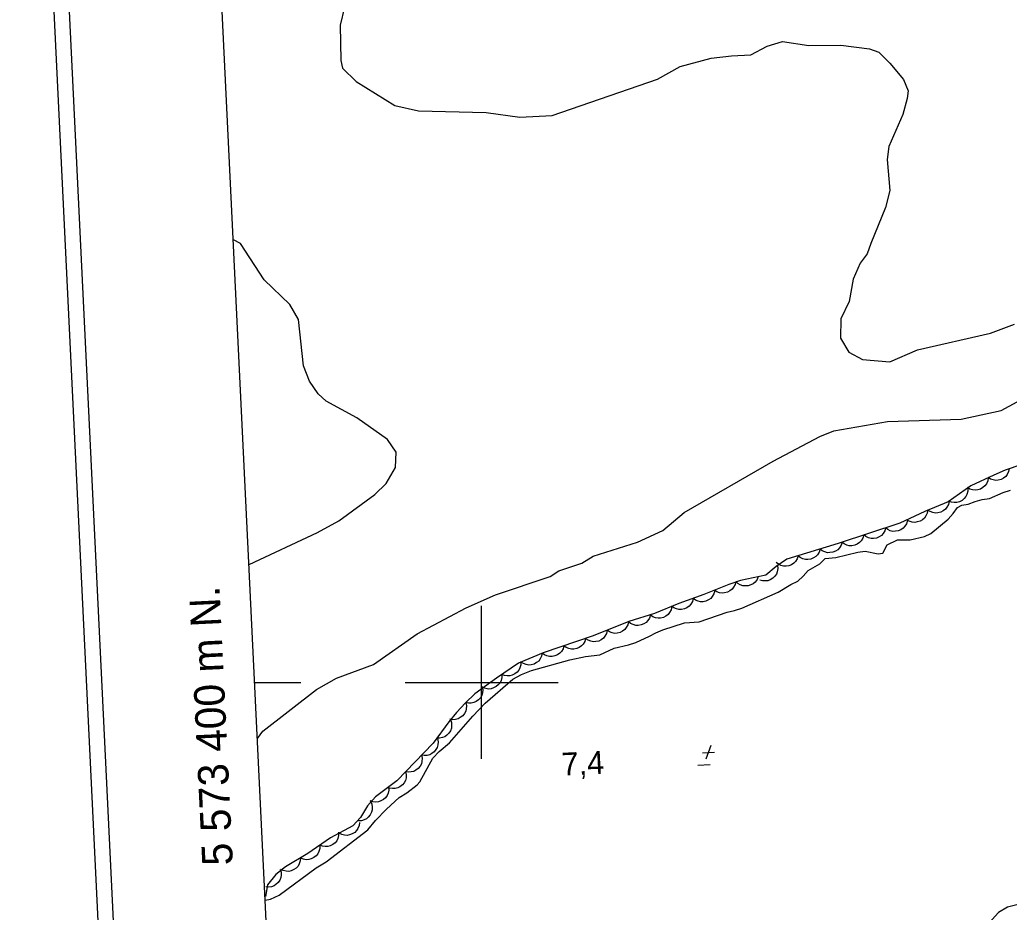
# Model space of a CAD drawing. Extents: x 336540 to 340074, y 5572036 to 5573747.
# Drawn here: x 336539.6 to 336669, y 5573369.9 to 5573486.7 of the extents above; entities that cross this region are included whole.
import ezdxf

# ---------------------------------------------------------------- set-up
doc = ezdxf.new("R2010")
doc.units = 0
for name, color, linetype in [('Niveau 2', 7, 'Continuous'), ('Niveau 3', 7, 'Continuous'), ('Niveau 4', 7, 'Continuous'), ('Niveau 44', 7, 'Continuous'), ('Niveau 60', 7, 'Continuous'), ('Niveau 61', 7, 'Continuous')]:
    doc.layers.add(name, color=color, linetype=linetype)

msp = doc.modelspace()

# ---------------------------------------------------------------- linework, layer by layer
at = {"layer": 'Niveau 2'}
for points in [[(336582.07, 5573488.33), (336581.52, 5573485.94), (336581.59, 5573481.34), (336581.81, 5573480.35), (336583.59, 5573478.58), (336588.67, 5573475.44), (336591.76, 5573474.76), (336600.57, 5573474.52), (336604.99, 5573473.91), (336609.22, 5573474.12), (336623.01, 5573478.91), (336625.96, 5573480.57), (336629.99, 5573481.64), (336632.68, 5573481.94), (336635.19, 5573482.07), (336637.35, 5573483.21), (336639.33, 5573483.81), (336642.76, 5573483.31), (336646.98, 5573483.36), (336650.73, 5573482.87), (336651.95, 5573482.43), (336653.37, 5573480.97), (336655.17, 5573478.86), (336655.75, 5573477.35), (336655.62, 5573476.35), (336655.07, 5573474.27), (336653.24, 5573470.1), (336653.02, 5573468.39), (336653.38, 5573464.34), (336652.82, 5573462.09), (336650.87, 5573457.42), (336650.42, 5573456.05), (336649.49, 5573454.81), (336648.57, 5573452.72), (336648.04, 5573449.81), (336646.97, 5573447.53), (336646.93, 5573445.01), (336648.03, 5573443.2), (336649.78, 5573442.25), (336653.35, 5573441.94), (336657, 5573443.48), (336666.53, 5573445.69), (336669.69, 5573446.84)], [(336569.61, 5573415.41), (336578.52, 5573419.59), (336581.33, 5573421.11), (336586.05, 5573424.56), (336587.5, 5573426), (336588.75, 5573428.11), (336588.81, 5573430.13), (336587.7, 5573431.77), (336583.66, 5573434.62), (336579.66, 5573436.79), (336578.61, 5573437.76), (336577.5, 5573439.38), (336576.7, 5573441.39), (336576.06, 5573447.47), (336574.94, 5573449.44), (336571.55, 5573452.66), (336568.45, 5573457.42), (336567.57, 5573457.9)], [(336570.71, 5573392.65), (336571.41, 5573393.6), (336578.4, 5573399.05), (336581.03, 5573400.56), (336585.86, 5573402.34), (336591.55, 5573406.35), (336597.99, 5573409.73), (336601.79, 5573411.46), (336608.94, 5573413.86), (336610.09, 5573414.6), (336613.09, 5573415.6), (336614.56, 5573416.52), (336620.39, 5573418.34), (336623.7, 5573419.88), (336626.46, 5573422.24), (336638.13, 5573428.92), (336644.22, 5573432.14), (336646.05, 5573432.92), (336653.08, 5573434.11), (336662.71, 5573434.44), (336667.91, 5573435.57), (336670.04, 5573436.7)]]:
    msp.add_lwpolyline(points, dxfattribs=at)
at = {"layer": 'Niveau 3'}
for p, q in [((336629.98, 5573391.75), (336629.33, 5573389.95)), ((336628.89, 5573390.79), (336630.45, 5573390.87)), ((336628.27, 5573389.16), (336629.86, 5573389.24))]:
    msp.add_line(p, q, dxfattribs=at)
at = {"layer": 'Niveau 4'}
for points in [[(336571.71, 5573371.51), (336572.4, 5573371.65), (336573.54, 5573372.19), (336578.36, 5573375.74), (336579.69, 5573376.51), (336585.1, 5573380.72), (336586.11, 5573381.92), (336587.57, 5573383.42), (336589.21, 5573384.94), (336590.2, 5573385.55), (336591.55, 5573386.62), (336591.9, 5573387.01), (336593.61, 5573390.09), (336594.45, 5573390.94), (336595.81, 5573392.1), (336598.84, 5573395.59), (336600.45, 5573397.3), (336604.09, 5573400.41), (336605.19, 5573401.04), (336606.51, 5573401.55), (336611.51, 5573402.94), (336613.56, 5573403.37), (336615.44, 5573403.6), (336617.31, 5573404.46), (336619.22, 5573404.9), (336620.17, 5573405.2), (336621.95, 5573406.03), (336622.78, 5573406.5), (336623.67, 5573406.86), (336626.53, 5573407.77), (336628.44, 5573407.93), (336632.12, 5573409.19), (336633.08, 5573409.38), (336634.03, 5573409.69), (336638.76, 5573411.82), (336640.43, 5573412.82), (336641.32, 5573413.23), (336642.04, 5573413.87), (336642.7, 5573414.62), (336644.2, 5573415.5), (336644.91, 5573416.19), (336646.32, 5573416.33), (336649.17, 5573417.02), (336650.13, 5573417.15), (336651.83, 5573416.8), (336652.44, 5573416.92), (336653.04, 5573418.01), (336654.37, 5573418.66), (336656.01, 5573418.64), (336657.91, 5573419.07), (336658.75, 5573419.49), (336661.01, 5573421.34), (336661.67, 5573422.09), (336662.21, 5573422.89), (336662.77, 5573423.18), (336663.61, 5573423.32), (336664.51, 5573423.67), (336665.46, 5573423.92), (336666.41, 5573424.06), (336668.2, 5573424.83), (336669.15, 5573425.13)], [(336672.93, 5573371.65), (336668.74, 5573370.62), (336667.59, 5573369.89), (336665.18, 5573367.25), (336663.04, 5573365.79), (336661.38, 5573365.22), (336651.58, 5573364.79), (336650.38, 5573365.08), (336645.49, 5573364.53), (336642.81, 5573363.91), (336640, 5573362.76), (336637.7, 5573361.13), (336632.9, 5573355), (336630.77, 5573353.2), (336627.43, 5573352.05), (336623.53, 5573348.64), (336621.71, 5573347.56), (336620.57, 5573346.66)]]:
    msp.add_lwpolyline(points, dxfattribs=at)
at = {"layer": 'Niveau 44'}
for points in [[(336674.99, 5573430), (336668.44, 5573427.75), (336666.98, 5573427.11), (336663.98, 5573425.69), (336661, 5573423.63), (336657.95, 5573422.37), (336654.7, 5573420.84), (336646.61, 5573418.17), (336639.91, 5573416.1), (336638.52, 5573415.15), (336637.17, 5573414.04), (336633.83, 5573413.33), (336632.3, 5573412.82), (336629.07, 5573411.48), (336625.77, 5573410.3), (336622.6, 5573408.99), (336619.25, 5573407.96), (336614.57, 5573406.08)], [(336668.97, 5573427.98), (336668.9, 5573427.57), (336668.71, 5573427.21), (336668.52, 5573426.94), (336668.25, 5573426.72), (336667.92, 5573426.54), (336667.55, 5573426.45), (336667.23, 5573426.41), (336666.88, 5573426.47), (336666.53, 5573426.59), (336666.23, 5573426.78)], [(336666.24, 5573426.76), (336666.17, 5573426.34), (336666, 5573425.98), (336665.81, 5573425.7), (336665.55, 5573425.48), (336665.23, 5573425.29), (336664.86, 5573425.18), (336664.54, 5573425.13), (336664.19, 5573425.18), (336663.83, 5573425.29), (336663.52, 5573425.47)], [(336663.56, 5573425.4), (336663.57, 5573424.99), (336663.45, 5573424.59), (336663.32, 5573424.29), (336663.09, 5573424.03), (336662.81, 5573423.79), (336662.46, 5573423.63), (336662.15, 5573423.52), (336661.8, 5573423.51), (336661.43, 5573423.57), (336661.1, 5573423.7)], [(336661.11, 5573423.67), (336661.02, 5573423.27), (336660.83, 5573422.91), (336660.64, 5573422.64), (336660.36, 5573422.43), (336660.03, 5573422.26), (336659.65, 5573422.17), (336659.33, 5573422.14), (336658.98, 5573422.2), (336658.64, 5573422.33), (336658.34, 5573422.53)], [(336658.33, 5573422.55), (336658.26, 5573422.14), (336658.09, 5573421.77), (336657.9, 5573421.49), (336657.64, 5573421.27), (336657.32, 5573421.08), (336656.95, 5573420.98), (336656.63, 5573420.92), (336656.28, 5573420.97), (336655.92, 5573421.09), (336655.61, 5573421.27)], [(336652.81, 5573420.22), (336652.7, 5573419.81), (336652.48, 5573419.47), (336652.26, 5573419.22), (336651.97, 5573419.03), (336651.63, 5573418.88), (336651.25, 5573418.83), (336650.92, 5573418.81), (336650.58, 5573418.9), (336650.25, 5573419.06), (336649.96, 5573419.28)], [(336655.66, 5573421.16), (336655.55, 5573420.75), (336655.33, 5573420.41), (336655.11, 5573420.16), (336654.82, 5573419.97), (336654.48, 5573419.82), (336654.1, 5573419.77), (336653.77, 5573419.75), (336653.43, 5573419.84), (336653.1, 5573420), (336652.81, 5573420.22)], [(336649.96, 5573419.28), (336649.85, 5573418.87), (336649.63, 5573418.53), (336649.41, 5573418.28), (336649.12, 5573418.09), (336648.78, 5573417.94), (336648.4, 5573417.88), (336648.07, 5573417.87), (336647.73, 5573417.96), (336647.4, 5573418.12), (336647.11, 5573418.34)], [(336644.25, 5573417.44), (336644.13, 5573417.04), (336643.9, 5573416.7), (336643.68, 5573416.46), (336643.38, 5573416.27), (336643.04, 5573416.13), (336642.66, 5573416.08), (336642.34, 5573416.07), (336642, 5573416.17), (336641.66, 5573416.33), (336641.38, 5573416.56)], [(336647.12, 5573418.33), (336646.99, 5573417.93), (336646.77, 5573417.59), (336646.55, 5573417.34), (336646.25, 5573417.15), (336645.91, 5573417.02), (336645.53, 5573416.97), (336645.2, 5573416.96), (336644.86, 5573417.06), (336644.53, 5573417.22), (336644.25, 5573417.44)], [(336641.38, 5573416.56), (336641.26, 5573416.16), (336641.04, 5573415.82), (336640.82, 5573415.57), (336640.52, 5573415.38), (336640.18, 5573415.24), (336639.8, 5573415.19), (336639.47, 5573415.19), (336639.13, 5573415.28), (336638.8, 5573415.44), (336638.52, 5573415.67)], [(336638.69, 5573415.29), (336638.73, 5573414.88), (336638.65, 5573414.48), (336638.54, 5573414.17), (336638.34, 5573413.88), (336638.07, 5573413.62), (336637.74, 5573413.43), (336637.44, 5573413.3), (336637.09, 5573413.26), (336636.72, 5573413.29), (336636.38, 5573413.39)], [(336636.17, 5573413.83), (336636.01, 5573413.44), (336635.75, 5573413.12), (336635.51, 5573412.9), (336635.2, 5573412.74), (336634.85, 5573412.63), (336634.46, 5573412.61), (336634.14, 5573412.63), (336633.81, 5573412.76), (336633.49, 5573412.95), (336633.23, 5573413.2)], [(336633.22, 5573413.2), (336633.14, 5573412.79), (336632.95, 5573412.44), (336632.75, 5573412.17), (336632.47, 5573411.96), (336632.14, 5573411.79), (336631.77, 5573411.7), (336631.45, 5573411.66), (336631.1, 5573411.73), (336630.75, 5573411.86), (336630.45, 5573412.05)], [(336627.66, 5573410.97), (336627.55, 5573410.57), (336627.34, 5573410.22), (336627.13, 5573409.97), (336626.84, 5573409.77), (336626.51, 5573409.61), (336626.13, 5573409.54), (336625.8, 5573409.52), (336625.46, 5573409.61), (336625.12, 5573409.75), (336624.83, 5573409.96)], [(336630.48, 5573411.98), (336630.38, 5573411.58), (336630.16, 5573411.23), (336629.96, 5573410.98), (336629.67, 5573410.78), (336629.33, 5573410.62), (336628.95, 5573410.55), (336628.63, 5573410.53), (336628.29, 5573410.62), (336627.95, 5573410.76), (336627.66, 5573410.97)], [(336624.85, 5573409.92), (336624.76, 5573409.51), (336624.57, 5573409.15), (336624.37, 5573408.89), (336624.09, 5573408.67), (336623.77, 5573408.5), (336623.39, 5573408.42), (336623.07, 5573408.38), (336622.72, 5573408.45), (336622.38, 5573408.57), (336622.07, 5573408.77)], [(336622.06, 5573408.82), (336621.94, 5573408.42), (336621.71, 5573408.09), (336621.49, 5573407.84), (336621.19, 5573407.65), (336620.85, 5573407.51), (336620.47, 5573407.46), (336620.14, 5573407.46), (336619.8, 5573407.55), (336619.47, 5573407.72), (336619.19, 5573407.94)], [(336619.19, 5573407.94), (336619.1, 5573407.53), (336618.91, 5573407.17), (336618.71, 5573406.91), (336618.43, 5573406.7), (336618.1, 5573406.53), (336617.72, 5573406.45), (336617.4, 5573406.41), (336617.05, 5573406.48), (336616.71, 5573406.62), (336616.41, 5573406.82)], [(336614.57, 5573406.08), (336608.03, 5573403.88), (336604.8, 5573402.5), (336601.92, 5573400.56), (336599.11, 5573398.5), (336597.9, 5573397.33), (336596.69, 5573396.05), (336595.69, 5573394.83), (336593.65, 5573392.05), (336588.89, 5573387.11), (336586.14, 5573385.03), (336585.08, 5573383.84), (336584.18, 5573382.34), (336583.16, 5573381.23), (336580.24, 5573379.67), (336577.28, 5573377.63), (336574.34, 5573375.89), (336573.07, 5573374.86), (336571.99, 5573373.5), (336571.75, 5573372.01)], [(336616.41, 5573406.82), (336616.32, 5573406.41), (336616.12, 5573406.05), (336615.92, 5573405.79), (336615.64, 5573405.58), (336615.31, 5573405.41), (336614.94, 5573405.33), (336614.61, 5573405.3), (336614.27, 5573405.37), (336613.92, 5573405.5), (336613.62, 5573405.7)], [(336610.76, 5573404.8), (336610.65, 5573404.4), (336610.43, 5573404.05), (336610.22, 5573403.8), (336609.92, 5573403.61), (336609.59, 5573403.46), (336609.21, 5573403.4), (336608.88, 5573403.38), (336608.54, 5573403.47), (336608.2, 5573403.62), (336607.92, 5573403.84)], [(336613.6, 5573405.75), (336613.49, 5573405.35), (336613.27, 5573405.01), (336613.06, 5573404.76), (336612.77, 5573404.56), (336612.43, 5573404.41), (336612.05, 5573404.35), (336611.73, 5573404.34), (336611.38, 5573404.43), (336611.05, 5573404.58), (336610.76, 5573404.8)], [(336607.92, 5573403.83), (336607.84, 5573403.42), (336607.65, 5573403.06), (336607.46, 5573402.79), (336607.18, 5573402.58), (336606.86, 5573402.4), (336606.48, 5573402.31), (336606.16, 5573402.27), (336605.81, 5573402.33), (336605.46, 5573402.46), (336605.16, 5573402.65)], [(336605.13, 5573402.72), (336605.12, 5573402.3), (336605.01, 5573401.91), (336604.87, 5573401.61), (336604.64, 5573401.35), (336604.35, 5573401.12), (336604, 5573400.96), (336603.69, 5573400.86), (336603.34, 5573400.85), (336602.97, 5573400.91), (336602.64, 5573401.04)], [(336602.62, 5573401.07), (336602.63, 5573400.65), (336602.53, 5573400.26), (336602.4, 5573399.96), (336602.18, 5573399.68), (336601.91, 5573399.44), (336601.56, 5573399.27), (336601.26, 5573399.15), (336600.91, 5573399.13), (336600.54, 5573399.18), (336600.2, 5573399.3)], [(336600.08, 5573399.44), (336600.15, 5573399.03), (336600.1, 5573398.62), (336600.02, 5573398.3), (336599.84, 5573398), (336599.6, 5573397.72), (336599.28, 5573397.51), (336598.99, 5573397.35), (336598.65, 5573397.29), (336598.28, 5573397.28), (336597.92, 5573397.35)], [(336597.92, 5573397.35), (336598.01, 5573396.95), (336597.98, 5573396.54), (336597.91, 5573396.22), (336597.75, 5573395.91), (336597.52, 5573395.62), (336597.21, 5573395.39), (336596.93, 5573395.22), (336596.59, 5573395.14), (336596.22, 5573395.12), (336595.86, 5573395.17)], [(336595.91, 5573395.13), (336596.05, 5573394.74), (336596.07, 5573394.33), (336596.04, 5573394), (336595.91, 5573393.67), (336595.72, 5573393.36), (336595.45, 5573393.09), (336595.19, 5573392.89), (336594.86, 5573392.77), (336594.49, 5573392.7), (336594.13, 5573392.71)], [(336594.22, 5573392.64), (336594.31, 5573392.23), (336594.27, 5573391.83), (336594.2, 5573391.5), (336594.03, 5573391.2), (336593.8, 5573390.91), (336593.49, 5573390.68), (336593.21, 5573390.52), (336592.86, 5573390.44), (336592.49, 5573390.42), (336592.14, 5573390.48)], [(336592.14, 5573390.48), (336592.22, 5573390.07), (336592.19, 5573389.67), (336592.12, 5573389.34), (336591.95, 5573389.04), (336591.71, 5573388.75), (336591.41, 5573388.52), (336591.12, 5573388.36), (336590.78, 5573388.28), (336590.41, 5573388.26), (336590.06, 5573388.32)], [(336590.06, 5573388.32), (336590.14, 5573387.91), (336590.11, 5573387.51), (336590.04, 5573387.18), (336589.86, 5573386.88), (336589.63, 5573386.59), (336589.32, 5573386.36), (336589.04, 5573386.2), (336588.7, 5573386.12), (336588.33, 5573386.1), (336587.97, 5573386.16)], [(336587.84, 5573386.31), (336587.86, 5573385.9), (336587.76, 5573385.5), (336587.64, 5573385.19), (336587.42, 5573384.92), (336587.15, 5573384.67), (336586.81, 5573384.49), (336586.51, 5573384.37), (336586.15, 5573384.35), (336585.79, 5573384.39), (336585.44, 5573384.5)], [(336585.45, 5573384.46), (336585.63, 5573384.08), (336585.68, 5573383.68), (336585.69, 5573383.35), (336585.59, 5573383.01), (336585.43, 5573382.68), (336585.18, 5573382.39), (336584.94, 5573382.16), (336584.62, 5573382.01), (336584.27, 5573381.91), (336583.91, 5573381.89)], [(336584.02, 5573381.69), (336583.98, 5573381.28), (336583.82, 5573380.9), (336583.65, 5573380.62), (336583.4, 5573380.38), (336583.09, 5573380.17), (336582.72, 5573380.05), (336582.4, 5573379.98), (336582.05, 5573380.02), (336581.7, 5573380.11), (336581.38, 5573380.28)], [(336581.3, 5573380.4), (336581.3, 5573379.98), (336581.19, 5573379.59), (336581.06, 5573379.29), (336580.83, 5573379.02), (336580.54, 5573378.79), (336580.19, 5573378.63), (336579.89, 5573378.52), (336579.53, 5573378.52), (336579.17, 5573378.57), (336578.83, 5573378.7)], [(336578.83, 5573378.7), (336578.83, 5573378.28), (336578.72, 5573377.89), (336578.59, 5573377.59), (336578.36, 5573377.32), (336578.07, 5573377.09), (336577.72, 5573376.93), (336577.42, 5573376.82), (336577.06, 5573376.81), (336576.7, 5573376.87), (336576.36, 5573377)], [(336576.32, 5573377.06), (336576.29, 5573376.64), (336576.15, 5573376.26), (336576, 5573375.97), (336575.75, 5573375.72), (336575.45, 5573375.51), (336575.09, 5573375.37), (336574.78, 5573375.28), (336574.43, 5573375.3), (336574.06, 5573375.38), (336573.74, 5573375.53)], [(336573.65, 5573375.59), (336573.78, 5573375.19), (336573.78, 5573374.79), (336573.74, 5573374.46), (336573.6, 5573374.14), (336573.4, 5573373.83), (336573.11, 5573373.57), (336572.85, 5573373.38), (336572.51, 5573373.27), (336572.14, 5573373.22), (336571.79, 5573373.24)]]:
    msp.add_lwpolyline(points, dxfattribs=at)
at = {"layer": 'Niveau 60'}
for points in [[(336614.31, 5572036.41), (340073.91, 5572203.88), (339999.21, 5573746.9), (336539.61, 5573579.43), (336614.31, 5572036.41)], [(336616.21, 5572038.51), (340071.82, 5572205.78), (339997.32, 5573744.81), (336541.71, 5573577.54), (336616.21, 5572038.51)], [(339458.94, 5573698.73), (339531.5, 5572199.65), (336635.22, 5572059.46), (336562.66, 5573558.54), (339458.94, 5573698.73)]]:
    msp.add_lwpolyline(points, dxfattribs=at)
at = {"layer": 'Niveau 61'}
for points in [[(336600, 5573390), (336600, 5573410)], [(336570.33, 5573400), (336576.34, 5573400)], [(336590, 5573400), (336610, 5573400)]]:
    msp.add_lwpolyline(points, dxfattribs=at)

# ---------------------------------------------------------------- texts
at = {"layer": 'Niveau 3'}
msp.add_text('    7,4 ', height=3, rotation=2.7712, dxfattribs=at).set_placement((336606.06, 5573387.57))
at = {"layer": 'Niveau 61'}
msp.add_text('5 573 400 m N.', height=4, rotation=92.7711, dxfattribs=at).set_placement((336567.48, 5573376.13))

doc.saveas('drawing.dxf')
